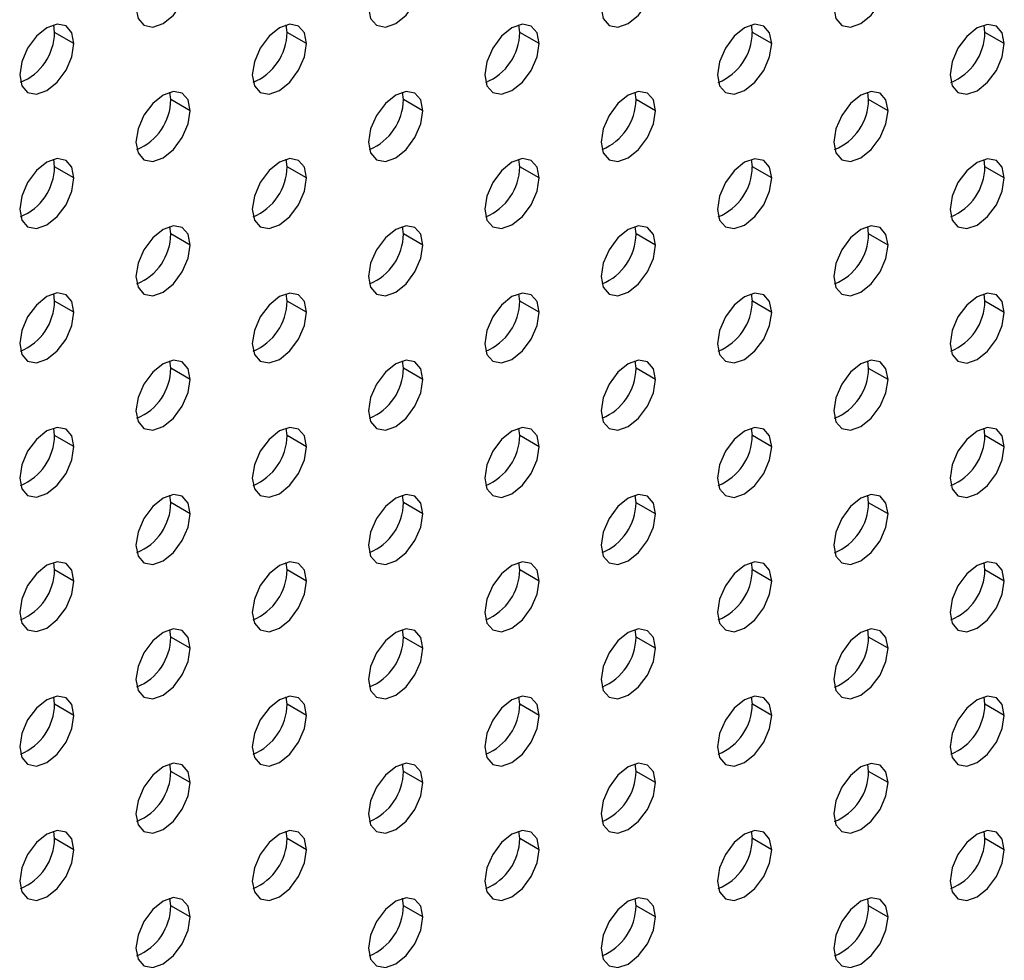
# Model space of a CAD drawing. Header units: millimetres. Extents: x 0 to 1118, y 0 to 864.
# Tile 360 of 397: x 1028.78 to 1032.37, y 694.48 to 697.91. Entities that reach past the tile are written whole.
import ezdxf

# ---------------------------------------------------------------- set-up
doc = ezdxf.new("R2010")
doc.units = ezdxf.units.MM

msp = doc.modelspace()

# ---------------------------------------------------------------- linework, layer by layer
at = {"color": 7, "linetype": 'Continuous', "lineweight": 25}
for p, q in [((1028.9034, 697.8675), (1028.9002, 697.8946)), ((1029.752, 697.8674), (1029.7487, 697.8945)), ((1030.6005, 697.8674), (1030.5973, 697.8945)), ((1031.449, 697.8673), (1031.4458, 697.8944)), ((1032.2975, 697.8672), (1032.2943, 697.8943)), ((1028.9741, 697.8267), (1028.9034, 697.8675)), ((1029.8227, 697.8266), (1029.752, 697.8674)), ((1030.6712, 697.8265), (1030.6005, 697.8674)), ((1031.5197, 697.8265), (1031.449, 697.8673)), ((1032.3683, 697.8264), (1032.2975, 697.8672)), ((1029.3277, 697.6225), (1029.3245, 697.6496)), ((1029.3984, 697.5817), (1029.3277, 697.6225)), ((1030.1762, 697.6224), (1030.173, 697.6495)), ((1030.2469, 697.5816), (1030.1762, 697.6224)), ((1031.0248, 697.6224), (1031.0215, 697.6495)), ((1031.0955, 697.5815), (1031.0248, 697.6224)), ((1031.8733, 697.6223), (1031.8701, 697.6494)), ((1031.944, 697.5815), (1031.8733, 697.6223)), ((1028.9034, 697.3776), (1028.9002, 697.4047)), ((1028.9741, 697.3368), (1028.9034, 697.3776)), ((1029.752, 697.3775), (1029.7487, 697.4046)), ((1029.8227, 697.3367), (1029.752, 697.3775)), ((1030.6005, 697.3774), (1030.5973, 697.4045)), ((1030.6712, 697.3366), (1030.6005, 697.3774)), ((1031.449, 697.3774), (1031.4458, 697.4044)), ((1031.5197, 697.3365), (1031.449, 697.3774)), ((1032.2975, 697.3773), (1032.2943, 697.4044)), ((1032.3683, 697.3365), (1032.2975, 697.3773)), ((1029.3277, 697.1326), (1029.3245, 697.1597)), ((1030.1762, 697.1325), (1030.173, 697.1596)), ((1031.0248, 697.1324), (1031.0215, 697.1595)), ((1031.8733, 697.1324), (1031.8701, 697.1594)), ((1029.3984, 697.0918), (1029.3277, 697.1326)), ((1030.2469, 697.0917), (1030.1762, 697.1325)), ((1031.0955, 697.0916), (1031.0248, 697.1324)), ((1031.944, 697.0915), (1031.8733, 697.1324)), ((1028.9034, 696.8877), (1028.9002, 696.9148)), ((1029.752, 696.8876), (1029.7487, 696.9147)), ((1030.6005, 696.8875), (1030.5973, 696.9146)), ((1031.449, 696.8874), (1031.4458, 696.9145)), ((1032.2975, 696.8874), (1032.2943, 696.9144)), ((1028.9741, 696.8469), (1028.9034, 696.8877)), ((1029.8227, 696.8468), (1029.752, 696.8876)), ((1030.6712, 696.8467), (1030.6005, 696.8875)), ((1031.5197, 696.8466), (1031.449, 696.8874)), ((1032.3683, 696.8465), (1032.2975, 696.8874)), ((1029.3277, 696.6427), (1029.3245, 696.6698)), ((1030.1762, 696.6426), (1030.173, 696.6697)), ((1031.0248, 696.6425), (1031.0215, 696.6696)), ((1031.8733, 696.6424), (1031.8701, 696.6695)), ((1029.3984, 696.6019), (1029.3277, 696.6427)), ((1030.2469, 696.6018), (1030.1762, 696.6426)), ((1031.0955, 696.6017), (1031.0248, 696.6425)), ((1031.944, 696.6016), (1031.8733, 696.6424)), ((1028.9034, 696.3977), (1028.9002, 696.4248)), ((1029.752, 696.3977), (1029.7487, 696.4248)), ((1030.6005, 696.3976), (1030.5973, 696.4247)), ((1031.449, 696.3975), (1031.4458, 696.4246)), ((1032.2975, 696.3974), (1032.2943, 696.4245)), ((1028.9741, 696.3569), (1028.9034, 696.3977)), ((1029.8227, 696.3568), (1029.752, 696.3977)), ((1030.6712, 696.3568), (1030.6005, 696.3976)), ((1031.5197, 696.3567), (1031.449, 696.3975)), ((1032.3683, 696.3566), (1032.2975, 696.3974)), ((1029.3277, 696.1527), (1029.3245, 696.1798)), ((1029.3984, 696.1119), (1029.3277, 696.1527)), ((1030.1762, 696.1527), (1030.173, 696.1798)), ((1030.2469, 696.1118), (1030.1762, 696.1527)), ((1031.0248, 696.1526), (1031.0215, 696.1797)), ((1031.0955, 696.1118), (1031.0248, 696.1526)), ((1031.8733, 696.1525), (1031.8701, 696.1796)), ((1031.944, 696.1117), (1031.8733, 696.1525)), ((1028.9034, 695.9078), (1028.9002, 695.9349)), ((1029.752, 695.9077), (1029.7487, 695.9348)), ((1030.6005, 695.9077), (1030.5973, 695.9348)), ((1031.449, 695.9076), (1031.4458, 695.9347)), ((1032.2975, 695.9075), (1032.2943, 695.9346)), ((1028.9741, 695.867), (1028.9034, 695.9078)), ((1029.8227, 695.8669), (1029.752, 695.9077)), ((1030.6712, 695.8668), (1030.6005, 695.9077)), ((1031.5197, 695.8668), (1031.449, 695.9076)), ((1032.3683, 695.8667), (1032.2975, 695.9075)), ((1029.3277, 695.6628), (1029.3245, 695.6899)), ((1030.1762, 695.6627), (1030.173, 695.6898)), ((1031.0248, 695.6627), (1031.0215, 695.6898)), ((1031.8733, 695.6626), (1031.8701, 695.6897)), ((1029.3984, 695.622), (1029.3277, 695.6628)), ((1030.2469, 695.6219), (1030.1762, 695.6627)), ((1031.0955, 695.6218), (1031.0248, 695.6627)), ((1031.944, 695.6218), (1031.8733, 695.6626)), ((1028.9034, 695.4179), (1028.9002, 695.445)), ((1029.752, 695.4178), (1029.7487, 695.4449)), ((1030.6005, 695.4177), (1030.5973, 695.4448)), ((1031.449, 695.4177), (1031.4458, 695.4448)), ((1032.2975, 695.4176), (1032.2943, 695.4447)), ((1028.9741, 695.3771), (1028.9034, 695.4179)), ((1029.8227, 695.377), (1029.752, 695.4178)), ((1030.6712, 695.3769), (1030.6005, 695.4177)), ((1031.5197, 695.3768), (1031.449, 695.4177)), ((1032.3683, 695.3768), (1032.2975, 695.4176)), ((1029.3277, 695.1729), (1029.3245, 695.2)), ((1030.1762, 695.1728), (1030.173, 695.1999)), ((1031.0248, 695.1727), (1031.0215, 695.1998)), ((1031.8733, 695.1727), (1031.8701, 695.1997)), ((1029.3984, 695.1321), (1029.3277, 695.1729)), ((1030.2469, 695.132), (1030.1762, 695.1728)), ((1031.0955, 695.1319), (1031.0248, 695.1727)), ((1031.944, 695.1318), (1031.8733, 695.1727)), ((1028.9034, 694.928), (1028.9002, 694.9551)), ((1029.752, 694.9279), (1029.7487, 694.955)), ((1030.6005, 694.9278), (1030.5973, 694.9549)), ((1031.449, 694.9277), (1031.4458, 694.9548)), ((1032.2975, 694.9277), (1032.2943, 694.9547)), ((1028.9741, 694.8872), (1028.9034, 694.928)), ((1029.8227, 694.8871), (1029.752, 694.9279)), ((1030.6712, 694.887), (1030.6005, 694.9278)), ((1031.5197, 694.8869), (1031.449, 694.9277)), ((1032.3683, 694.8868), (1032.2975, 694.9277)), ((1029.3277, 694.683), (1029.3245, 694.7101)), ((1029.3984, 694.6422), (1029.3277, 694.683)), ((1030.1762, 694.6829), (1030.173, 694.71)), ((1030.2469, 694.6421), (1030.1762, 694.6829)), ((1031.0248, 694.6828), (1031.0215, 694.7099)), ((1031.0955, 694.642), (1031.0248, 694.6828)), ((1031.8733, 694.6827), (1031.8701, 694.7098)), ((1031.944, 694.6419), (1031.8733, 694.6827))]:
    msp.add_line(p, q, dxfattribs=at)
at = {"color": 7, "linetype": 'Continuous', "lineweight": 25, "flags": 128}
for points in [[(1029.2004, 697.9573), (1029.208, 697.9179), (1029.2294, 697.8932), (1029.2615, 697.887), (1029.2994, 697.9002), (1029.3373, 697.9307), (1029.3694, 697.9741), (1029.3909, 698.0235), (1029.3984, 698.0716)], [(1030.0489, 697.9572), (1030.0565, 697.9179), (1030.0779, 697.8932), (1030.1101, 697.8869), (1030.1479, 697.9001), (1030.1858, 697.9307), (1030.2179, 697.974), (1030.2394, 698.0234), (1030.2469, 698.0715)], [(1030.8975, 697.9572), (1030.905, 697.9178), (1030.9265, 697.8931), (1030.9586, 697.8868), (1030.9965, 697.9), (1031.0343, 697.9306), (1031.0665, 697.9739), (1031.0879, 698.0234), (1031.0955, 698.0715)], [(1031.746, 697.9571), (1031.7535, 697.9177), (1031.775, 697.893), (1031.8071, 697.8868), (1031.845, 697.8999), (1031.8829, 697.9305), (1031.915, 697.9738), (1031.9365, 698.0233), (1031.944, 698.0714)], [(1028.9741, 697.8267), (1028.9666, 697.8661), (1028.9451, 697.8908), (1028.913, 697.897), (1028.8751, 697.8839), (1028.8373, 697.8533), (1028.8051, 697.81), (1028.7837, 697.7605), (1028.7762, 697.7124)], [(1029.8227, 697.8266), (1029.8151, 697.866), (1029.7937, 697.8907), (1029.7616, 697.897), (1029.7237, 697.8838), (1029.6858, 697.8532), (1029.6537, 697.8099), (1029.6322, 697.7604), (1029.6247, 697.7123)], [(1030.6712, 697.8265), (1030.6637, 697.8659), (1030.6422, 697.8906), (1030.6101, 697.8969), (1030.5722, 697.8837), (1030.5343, 697.8531), (1030.5022, 697.8098), (1030.4807, 697.7603), (1030.4732, 697.7122)], [(1031.5197, 697.8265), (1031.5122, 697.8659), (1031.4907, 697.8906), (1031.4586, 697.8968), (1031.4207, 697.8836), (1031.3828, 697.8531), (1031.3507, 697.8097), (1031.3293, 697.7603), (1031.3217, 697.7122)], [(1032.3683, 697.8264), (1032.3607, 697.8658), (1032.3393, 697.8905), (1032.3071, 697.8967), (1032.2693, 697.8836), (1032.2314, 697.853), (1032.1993, 697.8097), (1032.1778, 697.7602), (1032.1703, 697.7121)], [(1028.7762, 697.7124), (1028.7837, 697.673), (1028.8051, 697.6483), (1028.8373, 697.6421), (1028.8751, 697.6552), (1028.913, 697.6858), (1028.9451, 697.7291), (1028.9666, 697.7786), (1028.9741, 697.8267)], [(1029.6247, 697.7123), (1029.6322, 697.6729), (1029.6537, 697.6482), (1029.6858, 697.642), (1029.7237, 697.6552), (1029.7616, 697.6857), (1029.7937, 697.7291), (1029.8151, 697.7785), (1029.8227, 697.8266)], [(1030.4732, 697.7122), (1030.4807, 697.6728), (1030.5022, 697.6482), (1030.5343, 697.6419), (1030.5722, 697.6551), (1030.6101, 697.6857), (1030.6422, 697.729), (1030.6637, 697.7784), (1030.6712, 697.8265)], [(1031.3217, 697.7122), (1031.3293, 697.6728), (1031.3507, 697.6481), (1031.3828, 697.6418), (1031.4207, 697.655), (1031.4586, 697.6856), (1031.4907, 697.7289), (1031.5122, 697.7784), (1031.5197, 697.8265)], [(1032.1703, 697.7121), (1032.1778, 697.6727), (1032.1993, 697.648), (1032.2314, 697.6418), (1032.2693, 697.6549), (1032.3071, 697.6855), (1032.3393, 697.7288), (1032.3607, 697.7783), (1032.3683, 697.8264)], [(1029.3984, 697.5817), (1029.3909, 697.6211), (1029.3694, 697.6458), (1029.3373, 697.652), (1029.2994, 697.6389), (1029.2615, 697.6083), (1029.2294, 697.565), (1029.208, 697.5155), (1029.2004, 697.4674)], [(1030.2469, 697.5816), (1030.2394, 697.621), (1030.2179, 697.6457), (1030.1858, 697.652), (1030.1479, 697.6388), (1030.1101, 697.6082), (1030.0779, 697.5649), (1030.0565, 697.5154), (1030.0489, 697.4673)], [(1031.0955, 697.5815), (1031.0879, 697.6209), (1031.0665, 697.6456), (1031.0343, 697.6519), (1030.9965, 697.6387), (1030.9586, 697.6081), (1030.9265, 697.5648), (1030.905, 697.5153), (1030.8975, 697.4672)], [(1031.944, 697.5815), (1031.9365, 697.6209), (1031.915, 697.6456), (1031.8829, 697.6518), (1031.845, 697.6386), (1031.8071, 697.6081), (1031.775, 697.5647), (1031.7535, 697.5153), (1031.746, 697.4672)], [(1029.2004, 697.4674), (1029.208, 697.428), (1029.2294, 697.4033), (1029.2615, 697.3971), (1029.2994, 697.4102), (1029.3373, 697.4408), (1029.3694, 697.4841), (1029.3909, 697.5336), (1029.3984, 697.5817)], [(1030.0489, 697.4673), (1030.0565, 697.4279), (1030.0779, 697.4032), (1030.1101, 697.397), (1030.1479, 697.4102), (1030.1858, 697.4407), (1030.2179, 697.484), (1030.2394, 697.5335), (1030.2469, 697.5816)], [(1030.8975, 697.4672), (1030.905, 697.4278), (1030.9265, 697.4031), (1030.9586, 697.3969), (1030.9965, 697.4101), (1031.0343, 697.4406), (1031.0665, 697.484), (1031.0879, 697.5334), (1031.0955, 697.5815)], [(1031.746, 697.4672), (1031.7535, 697.4278), (1031.775, 697.4031), (1031.8071, 697.3968), (1031.845, 697.41), (1031.8829, 697.4406), (1031.915, 697.4839), (1031.9365, 697.5334), (1031.944, 697.5815)], [(1028.9741, 697.3368), (1028.9666, 697.3762), (1028.9451, 697.4009), (1028.913, 697.4071), (1028.8751, 697.3939), (1028.8373, 697.3634), (1028.8051, 697.3201), (1028.7837, 697.2706), (1028.7762, 697.2225)], [(1029.8227, 697.3367), (1029.8151, 697.3761), (1029.7937, 697.4008), (1029.7616, 697.407), (1029.7237, 697.3939), (1029.6858, 697.3633), (1029.6537, 697.32), (1029.6322, 697.2705), (1029.6247, 697.2224)], [(1030.6712, 697.3366), (1030.6637, 697.376), (1030.6422, 697.4007), (1030.6101, 697.407), (1030.5722, 697.3938), (1030.5343, 697.3632), (1030.5022, 697.3199), (1030.4807, 697.2704), (1030.4732, 697.2223)], [(1031.5197, 697.3365), (1031.5122, 697.3759), (1031.4907, 697.4006), (1031.4586, 697.4069), (1031.4207, 697.3937), (1031.3828, 697.3631), (1031.3507, 697.3198), (1031.3293, 697.2703), (1031.3217, 697.2222)], [(1032.3683, 697.3365), (1032.3607, 697.3759), (1032.3393, 697.4006), (1032.3071, 697.4068), (1032.2693, 697.3936), (1032.2314, 697.3631), (1032.1993, 697.3197), (1032.1778, 697.2703), (1032.1703, 697.2222)], [(1028.7762, 697.2225), (1028.7837, 697.1831), (1028.8051, 697.1584), (1028.8373, 697.1521), (1028.8751, 697.1653), (1028.913, 697.1959), (1028.9451, 697.2392), (1028.9666, 697.2887), (1028.9741, 697.3368)], [(1029.6247, 697.2224), (1029.6322, 697.183), (1029.6537, 697.1583), (1029.6858, 697.1521), (1029.7237, 697.1652), (1029.7616, 697.1958), (1029.7937, 697.2391), (1029.8151, 697.2886), (1029.8227, 697.3367)], [(1030.4732, 697.2223), (1030.4807, 697.1829), (1030.5022, 697.1582), (1030.5343, 697.152), (1030.5722, 697.1652), (1030.6101, 697.1957), (1030.6422, 697.239), (1030.6637, 697.2885), (1030.6712, 697.3366)], [(1031.3217, 697.2222), (1031.3293, 697.1828), (1031.3507, 697.1581), (1031.3828, 697.1519), (1031.4207, 697.1651), (1031.4586, 697.1956), (1031.4907, 697.239), (1031.5122, 697.2884), (1031.5197, 697.3365)], [(1032.1703, 697.2222), (1032.1778, 697.1828), (1032.1993, 697.1581), (1032.2314, 697.1518), (1032.2693, 697.165), (1032.3071, 697.1956), (1032.3393, 697.2389), (1032.3607, 697.2884), (1032.3683, 697.3365)], [(1029.3984, 697.0918), (1029.3909, 697.1312), (1029.3694, 697.1559), (1029.3373, 697.1621), (1029.2994, 697.1489), (1029.2615, 697.1184), (1029.2294, 697.0751), (1029.208, 697.0256), (1029.2004, 696.9775)], [(1030.2469, 697.0917), (1030.2394, 697.1311), (1030.2179, 697.1558), (1030.1858, 697.162), (1030.1479, 697.1489), (1030.1101, 697.1183), (1030.0779, 697.075), (1030.0565, 697.0255), (1030.0489, 696.9774)], [(1031.0955, 697.0916), (1031.0879, 697.131), (1031.0665, 697.1557), (1031.0343, 697.162), (1030.9965, 697.1488), (1030.9586, 697.1182), (1030.9265, 697.0749), (1030.905, 697.0254), (1030.8975, 696.9773)], [(1031.944, 697.0915), (1031.9365, 697.1309), (1031.915, 697.1556), (1031.8829, 697.1619), (1031.845, 697.1487), (1031.8071, 697.1181), (1031.775, 697.0748), (1031.7535, 697.0253), (1031.746, 696.9772)], [(1029.2004, 696.9775), (1029.208, 696.9381), (1029.2294, 696.9134), (1029.2615, 696.9071), (1029.2994, 696.9203), (1029.3373, 696.9509), (1029.3694, 696.9942), (1029.3909, 697.0437), (1029.3984, 697.0918)], [(1030.0489, 696.9774), (1030.0565, 696.938), (1030.0779, 696.9133), (1030.1101, 696.9071), (1030.1479, 696.9202), (1030.1858, 696.9508), (1030.2179, 696.9941), (1030.2394, 697.0436), (1030.2469, 697.0917)], [(1030.8975, 696.9773), (1030.905, 696.9379), (1030.9265, 696.9132), (1030.9586, 696.907), (1030.9965, 696.9202), (1031.0343, 696.9507), (1031.0665, 696.994), (1031.0879, 697.0435), (1031.0955, 697.0916)], [(1031.746, 696.9772), (1031.7535, 696.9378), (1031.775, 696.9131), (1031.8071, 696.9069), (1031.845, 696.9201), (1031.8829, 696.9506), (1031.915, 696.994), (1031.9365, 697.0434), (1031.944, 697.0915)], [(1028.9741, 696.8469), (1028.9666, 696.8863), (1028.9451, 696.9109), (1028.913, 696.9172), (1028.8751, 696.904), (1028.8373, 696.8734), (1028.8051, 696.8301), (1028.7837, 696.7807), (1028.7762, 696.7326)], [(1029.8227, 696.8468), (1029.8151, 696.8862), (1029.7937, 696.9109), (1029.7616, 696.9171), (1029.7237, 696.9039), (1029.6858, 696.8734), (1029.6537, 696.83), (1029.6322, 696.7806), (1029.6247, 696.7325)], [(1030.6712, 696.8467), (1030.6637, 696.8861), (1030.6422, 696.9108), (1030.6101, 696.917), (1030.5722, 696.9039), (1030.5343, 696.8733), (1030.5022, 696.83), (1030.4807, 696.7805), (1030.4732, 696.7324)], [(1031.5197, 696.8466), (1031.5122, 696.886), (1031.4907, 696.9107), (1031.4586, 696.917), (1031.4207, 696.9038), (1031.3828, 696.8732), (1031.3507, 696.8299), (1031.3293, 696.7804), (1031.3217, 696.7323)], [(1032.3683, 696.8465), (1032.3607, 696.8859), (1032.3393, 696.9106), (1032.3071, 696.9169), (1032.2693, 696.9037), (1032.2314, 696.8731), (1032.1993, 696.8298), (1032.1778, 696.7803), (1032.1703, 696.7322)], [(1028.7762, 696.7326), (1028.7837, 696.6932), (1028.8051, 696.6685), (1028.8373, 696.6622), (1028.8751, 696.6754), (1028.913, 696.706), (1028.9451, 696.7493), (1028.9666, 696.7988), (1028.9741, 696.8469)], [(1029.6247, 696.7325), (1029.6322, 696.6931), (1029.6537, 696.6684), (1029.6858, 696.6621), (1029.7237, 696.6753), (1029.7616, 696.7059), (1029.7937, 696.7492), (1029.8151, 696.7987), (1029.8227, 696.8468)], [(1030.4732, 696.7324), (1030.4807, 696.693), (1030.5022, 696.6683), (1030.5343, 696.6621), (1030.5722, 696.6752), (1030.6101, 696.7058), (1030.6422, 696.7491), (1030.6637, 696.7986), (1030.6712, 696.8467)], [(1031.3217, 696.7323), (1031.3293, 696.6929), (1031.3507, 696.6682), (1031.3828, 696.662), (1031.4207, 696.6752), (1031.4586, 696.7057), (1031.4907, 696.749), (1031.5122, 696.7985), (1031.5197, 696.8466)], [(1032.1703, 696.7322), (1032.1778, 696.6928), (1032.1993, 696.6681), (1032.2314, 696.6619), (1032.2693, 696.6751), (1032.3071, 696.7056), (1032.3393, 696.749), (1032.3607, 696.7984), (1032.3683, 696.8465)], [(1029.3984, 696.6019), (1029.3909, 696.6412), (1029.3694, 696.6659), (1029.3373, 696.6722), (1029.2994, 696.659), (1029.2615, 696.6284), (1029.2294, 696.5851), (1029.208, 696.5357), (1029.2004, 696.4876)], [(1030.2469, 696.6018), (1030.2394, 696.6412), (1030.2179, 696.6659), (1030.1858, 696.6721), (1030.1479, 696.6589), (1030.1101, 696.6284), (1030.0779, 696.585), (1030.0565, 696.5356), (1030.0489, 696.4875)], [(1031.0955, 696.6017), (1031.0879, 696.6411), (1031.0665, 696.6658), (1031.0343, 696.672), (1030.9965, 696.6589), (1030.9586, 696.6283), (1030.9265, 696.585), (1030.905, 696.5355), (1030.8975, 696.4874)], [(1031.944, 696.6016), (1031.9365, 696.641), (1031.915, 696.6657), (1031.8829, 696.6719), (1031.845, 696.6588), (1031.8071, 696.6282), (1031.775, 696.5849), (1031.7535, 696.5354), (1031.746, 696.4873)], [(1029.2004, 696.4876), (1029.208, 696.4482), (1029.2294, 696.4235), (1029.2615, 696.4172), (1029.2994, 696.4304), (1029.3373, 696.461), (1029.3694, 696.5043), (1029.3909, 696.5538), (1029.3984, 696.6019)], [(1030.0489, 696.4875), (1030.0565, 696.4481), (1030.0779, 696.4234), (1030.1101, 696.4171), (1030.1479, 696.4303), (1030.1858, 696.4609), (1030.2179, 696.5042), (1030.2394, 696.5537), (1030.2469, 696.6018)], [(1030.8975, 696.4874), (1030.905, 696.448), (1030.9265, 696.4233), (1030.9586, 696.4171), (1030.9965, 696.4302), (1031.0343, 696.4608), (1031.0665, 696.5041), (1031.0879, 696.5536), (1031.0955, 696.6017)], [(1031.746, 696.4873), (1031.7535, 696.4479), (1031.775, 696.4232), (1031.8071, 696.417), (1031.845, 696.4301), (1031.8829, 696.4607), (1031.915, 696.504), (1031.9365, 696.5535), (1031.944, 696.6016)], [(1028.9741, 696.3569), (1028.9666, 696.3963), (1028.9451, 696.421), (1028.913, 696.4273), (1028.8751, 696.4141), (1028.8373, 696.3835), (1028.8051, 696.3402), (1028.7837, 696.2907), (1028.7762, 696.2426)], [(1029.8227, 696.3568), (1029.8151, 696.3962), (1029.7937, 696.4209), (1029.7616, 696.4272), (1029.7237, 696.414), (1029.6858, 696.3834), (1029.6537, 696.3401), (1029.6322, 696.2906), (1029.6247, 696.2426)], [(1030.6712, 696.3568), (1030.6637, 696.3962), (1030.6422, 696.4209), (1030.6101, 696.4271), (1030.5722, 696.4139), (1030.5343, 696.3834), (1030.5022, 696.34), (1030.4807, 696.2906), (1030.4732, 696.2425)], [(1031.5197, 696.3567), (1031.5122, 696.3961), (1031.4907, 696.4208), (1031.4586, 696.427), (1031.4207, 696.4139), (1031.3828, 696.3833), (1031.3507, 696.34), (1031.3293, 696.2905), (1031.3217, 696.2424)], [(1032.3683, 696.3566), (1032.3607, 696.396), (1032.3393, 696.4207), (1032.3071, 696.4269), (1032.2693, 696.4138), (1032.2314, 696.3832), (1032.1993, 696.3399), (1032.1778, 696.2904), (1032.1703, 696.2423)], [(1028.7762, 696.2426), (1028.7837, 696.2032), (1028.8051, 696.1785), (1028.8373, 696.1723), (1028.8751, 696.1855), (1028.913, 696.216), (1028.9451, 696.2594), (1028.9666, 696.3088), (1028.9741, 696.3569)], [(1029.6247, 696.2426), (1029.6322, 696.2032), (1029.6537, 696.1785), (1029.6858, 696.1722), (1029.7237, 696.1854), (1029.7616, 696.216), (1029.7937, 696.2593), (1029.8151, 696.3088), (1029.8227, 696.3568)], [(1030.4732, 696.2425), (1030.4807, 696.2031), (1030.5022, 696.1784), (1030.5343, 696.1721), (1030.5722, 696.1853), (1030.6101, 696.2159), (1030.6422, 696.2592), (1030.6637, 696.3087), (1030.6712, 696.3568)], [(1031.3217, 696.2424), (1031.3293, 696.203), (1031.3507, 696.1783), (1031.3828, 696.1721), (1031.4207, 696.1852), (1031.4586, 696.2158), (1031.4907, 696.2591), (1031.5122, 696.3086), (1031.5197, 696.3567)], [(1032.1703, 696.2423), (1032.1778, 696.2029), (1032.1993, 696.1782), (1032.2314, 696.172), (1032.2693, 696.1851), (1032.3071, 696.2157), (1032.3393, 696.259), (1032.3607, 696.3085), (1032.3683, 696.3566)], [(1029.3984, 696.1119), (1029.3909, 696.1513), (1029.3694, 696.176), (1029.3373, 696.1823), (1029.2994, 696.1691), (1029.2615, 696.1385), (1029.2294, 696.0952), (1029.208, 696.0457), (1029.2004, 695.9976)], [(1030.2469, 696.1118), (1030.2394, 696.1512), (1030.2179, 696.1759), (1030.1858, 696.1822), (1030.1479, 696.169), (1030.1101, 696.1384), (1030.0779, 696.0951), (1030.0565, 696.0456), (1030.0489, 695.9976)], [(1031.0955, 696.1118), (1031.0879, 696.1512), (1031.0665, 696.1759), (1031.0343, 696.1821), (1030.9965, 696.1689), (1030.9586, 696.1384), (1030.9265, 696.095), (1030.905, 696.0456), (1030.8975, 695.9975)], [(1031.944, 696.1117), (1031.9365, 696.1511), (1031.915, 696.1758), (1031.8829, 696.182), (1031.845, 696.1689), (1031.8071, 696.1383), (1031.775, 696.095), (1031.7535, 696.0455), (1031.746, 695.9974)], [(1029.2004, 695.9976), (1029.208, 695.9582), (1029.2294, 695.9335), (1029.2615, 695.9273), (1029.2994, 695.9405), (1029.3373, 695.971), (1029.3694, 696.0144), (1029.3909, 696.0638), (1029.3984, 696.1119)], [(1030.0489, 695.9976), (1030.0565, 695.9582), (1030.0779, 695.9335), (1030.1101, 695.9272), (1030.1479, 695.9404), (1030.1858, 695.971), (1030.2179, 696.0143), (1030.2394, 696.0638), (1030.2469, 696.1118)], [(1030.8975, 695.9975), (1030.905, 695.9581), (1030.9265, 695.9334), (1030.9586, 695.9271), (1030.9965, 695.9403), (1031.0343, 695.9709), (1031.0665, 696.0142), (1031.0879, 696.0637), (1031.0955, 696.1118)], [(1031.746, 695.9974), (1031.7535, 695.958), (1031.775, 695.9333), (1031.8071, 695.9271), (1031.845, 695.9402), (1031.8829, 695.9708), (1031.915, 696.0141), (1031.9365, 696.0636), (1031.944, 696.1117)], [(1028.9741, 695.867), (1028.9666, 695.9064), (1028.9451, 695.9311), (1028.913, 695.9373), (1028.8751, 695.9242), (1028.8373, 695.8936), (1028.8051, 695.8503), (1028.7837, 695.8008), (1028.7762, 695.7527)], [(1029.8227, 695.8669), (1029.8151, 695.9063), (1029.7937, 695.931), (1029.7616, 695.9373), (1029.7237, 695.9241), (1029.6858, 695.8935), (1029.6537, 695.8502), (1029.6322, 695.8007), (1029.6247, 695.7526)], [(1030.6712, 695.8668), (1030.6637, 695.9062), (1030.6422, 695.9309), (1030.6101, 695.9372), (1030.5722, 695.924), (1030.5343, 695.8934), (1030.5022, 695.8501), (1030.4807, 695.8006), (1030.4732, 695.7525)], [(1031.5197, 695.8668), (1031.5122, 695.9062), (1031.4907, 695.9309), (1031.4586, 695.9371), (1031.4207, 695.9239), (1031.3828, 695.8934), (1031.3507, 695.85), (1031.3293, 695.8006), (1031.3217, 695.7525)], [(1032.3683, 695.8667), (1032.3607, 695.9061), (1032.3393, 695.9308), (1032.3071, 695.937), (1032.2693, 695.9239), (1032.2314, 695.8933), (1032.1993, 695.85), (1032.1778, 695.8005), (1032.1703, 695.7524)], [(1028.7762, 695.7527), (1028.7837, 695.7133), (1028.8051, 695.6886), (1028.8373, 695.6824), (1028.8751, 695.6955), (1028.913, 695.7261), (1028.9451, 695.7694), (1028.9666, 695.8189), (1028.9741, 695.867)], [(1029.6247, 695.7526), (1029.6322, 695.7132), (1029.6537, 695.6885), (1029.6858, 695.6823), (1029.7237, 695.6955), (1029.7616, 695.726), (1029.7937, 695.7694), (1029.8151, 695.8188), (1029.8227, 695.8669)], [(1030.4732, 695.7525), (1030.4807, 695.7132), (1030.5022, 695.6885), (1030.5343, 695.6822), (1030.5722, 695.6954), (1030.6101, 695.726), (1030.6422, 695.7693), (1030.6637, 695.8187), (1030.6712, 695.8668)], [(1031.3217, 695.7525), (1031.3293, 695.7131), (1031.3507, 695.6884), (1031.3828, 695.6821), (1031.4207, 695.6953), (1031.4586, 695.7259), (1031.4907, 695.7692), (1031.5122, 695.8187), (1031.5197, 695.8668)], [(1032.1703, 695.7524), (1032.1778, 695.713), (1032.1993, 695.6883), (1032.2314, 695.6821), (1032.2693, 695.6952), (1032.3071, 695.7258), (1032.3393, 695.7691), (1032.3607, 695.8186), (1032.3683, 695.8667)], [(1029.3984, 695.622), (1029.3909, 695.6614), (1029.3694, 695.6861), (1029.3373, 695.6923), (1029.2994, 695.6792), (1029.2615, 695.6486), (1029.2294, 695.6053), (1029.208, 695.5558), (1029.2004, 695.5077)], [(1030.2469, 695.6219), (1030.2394, 695.6613), (1030.2179, 695.686), (1030.1858, 695.6923), (1030.1479, 695.6791), (1030.1101, 695.6485), (1030.0779, 695.6052), (1030.0565, 695.5557), (1030.0489, 695.5076)], [(1031.0955, 695.6218), (1031.0879, 695.6612), (1031.0665, 695.6859), (1031.0343, 695.6922), (1030.9965, 695.679), (1030.9586, 695.6484), (1030.9265, 695.6051), (1030.905, 695.5556), (1030.8975, 695.5075)], [(1031.944, 695.6218), (1031.9365, 695.6612), (1031.915, 695.6859), (1031.8829, 695.6921), (1031.845, 695.6789), (1031.8071, 695.6484), (1031.775, 695.605), (1031.7535, 695.5556), (1031.746, 695.5075)], [(1029.2004, 695.5077), (1029.208, 695.4683), (1029.2294, 695.4436), (1029.2615, 695.4374), (1029.2994, 695.4505), (1029.3373, 695.4811), (1029.3694, 695.5244), (1029.3909, 695.5739), (1029.3984, 695.622)], [(1030.0489, 695.5076), (1030.0565, 695.4682), (1030.0779, 695.4435), (1030.1101, 695.4373), (1030.1479, 695.4505), (1030.1858, 695.481), (1030.2179, 695.5244), (1030.2394, 695.5738), (1030.2469, 695.6219)], [(1030.8975, 695.5075), (1030.905, 695.4681), (1030.9265, 695.4435), (1030.9586, 695.4372), (1030.9965, 695.4504), (1031.0343, 695.481), (1031.0665, 695.5243), (1031.0879, 695.5737), (1031.0955, 695.6218)], [(1031.746, 695.5075), (1031.7535, 695.4681), (1031.775, 695.4434), (1031.8071, 695.4371), (1031.845, 695.4503), (1031.8829, 695.4809), (1031.915, 695.5242), (1031.9365, 695.5737), (1031.944, 695.6218)], [(1028.9741, 695.3771), (1028.9666, 695.4165), (1028.9451, 695.4412), (1028.913, 695.4474), (1028.8751, 695.4342), (1028.8373, 695.4037), (1028.8051, 695.3604), (1028.7837, 695.3109), (1028.7762, 695.2628)], [(1029.8227, 695.377), (1029.8151, 695.4164), (1029.7937, 695.4411), (1029.7616, 695.4473), (1029.7237, 695.4342), (1029.6858, 695.4036), (1029.6537, 695.3603), (1029.6322, 695.3108), (1029.6247, 695.2627)], [(1030.6712, 695.3769), (1030.6637, 695.4163), (1030.6422, 695.441), (1030.6101, 695.4473), (1030.5722, 695.4341), (1030.5343, 695.4035), (1030.5022, 695.3602), (1030.4807, 695.3107), (1030.4732, 695.2626)], [(1031.5197, 695.3768), (1031.5122, 695.4162), (1031.4907, 695.4409), (1031.4586, 695.4472), (1031.4207, 695.434), (1031.3828, 695.4034), (1031.3507, 695.3601), (1031.3293, 695.3106), (1031.3217, 695.2625)], [(1032.3683, 695.3768), (1032.3607, 695.4162), (1032.3393, 695.4409), (1032.3071, 695.4471), (1032.2693, 695.4339), (1032.2314, 695.4034), (1032.1993, 695.36), (1032.1778, 695.3106), (1032.1703, 695.2625)], [(1028.7762, 695.2628), (1028.7837, 695.2234), (1028.8051, 695.1987), (1028.8373, 695.1924), (1028.8751, 695.2056), (1028.913, 695.2362), (1028.9451, 695.2795), (1028.9666, 695.329), (1028.9741, 695.3771)], [(1029.6247, 695.2627), (1029.6322, 695.2233), (1029.6537, 695.1986), (1029.6858, 695.1924), (1029.7237, 695.2055), (1029.7616, 695.2361), (1029.7937, 695.2794), (1029.8151, 695.3289), (1029.8227, 695.377)], [(1030.4732, 695.2626), (1030.4807, 695.2232), (1030.5022, 695.1985), (1030.5343, 695.1923), (1030.5722, 695.2055), (1030.6101, 695.236), (1030.6422, 695.2793), (1030.6637, 695.3288), (1030.6712, 695.3769)], [(1031.3217, 695.2625), (1031.3293, 695.2231), (1031.3507, 695.1984), (1031.3828, 695.1922), (1031.4207, 695.2054), (1031.4586, 695.2359), (1031.4907, 695.2793), (1031.5122, 695.3287), (1031.5197, 695.3768)], [(1032.1703, 695.2625), (1032.1778, 695.2231), (1032.1993, 695.1984), (1032.2314, 695.1921), (1032.2693, 695.2053), (1032.3071, 695.2359), (1032.3393, 695.2792), (1032.3607, 695.3287), (1032.3683, 695.3768)], [(1029.3984, 695.1321), (1029.3909, 695.1715), (1029.3694, 695.1962), (1029.3373, 695.2024), (1029.2994, 695.1892), (1029.2615, 695.1587), (1029.2294, 695.1154), (1029.208, 695.0659), (1029.2004, 695.0178)], [(1030.2469, 695.132), (1030.2394, 695.1714), (1030.2179, 695.1961), (1030.1858, 695.2023), (1030.1479, 695.1892), (1030.1101, 695.1586), (1030.0779, 695.1153), (1030.0565, 695.0658), (1030.0489, 695.0177)], [(1031.0955, 695.1319), (1031.0879, 695.1713), (1031.0665, 695.196), (1031.0343, 695.2023), (1030.9965, 695.1891), (1030.9586, 695.1585), (1030.9265, 695.1152), (1030.905, 695.0657), (1030.8975, 695.0176)], [(1031.944, 695.1318), (1031.9365, 695.1712), (1031.915, 695.1959), (1031.8829, 695.2022), (1031.845, 695.189), (1031.8071, 695.1584), (1031.775, 695.1151), (1031.7535, 695.0656), (1031.746, 695.0175)], [(1029.2004, 695.0178), (1029.208, 694.9784), (1029.2294, 694.9537), (1029.2615, 694.9474), (1029.2994, 694.9606), (1029.3373, 694.9912), (1029.3694, 695.0345), (1029.3909, 695.084), (1029.3984, 695.1321)], [(1030.0489, 695.0177), (1030.0565, 694.9783), (1030.0779, 694.9536), (1030.1101, 694.9474), (1030.1479, 694.9605), (1030.1858, 694.9911), (1030.2179, 695.0344), (1030.2394, 695.0839), (1030.2469, 695.132)], [(1030.8975, 695.0176), (1030.905, 694.9782), (1030.9265, 694.9535), (1030.9586, 694.9473), (1030.9965, 694.9605), (1031.0343, 694.991), (1031.0665, 695.0343), (1031.0879, 695.0838), (1031.0955, 695.1319)], [(1031.746, 695.0175), (1031.7535, 694.9781), (1031.775, 694.9534), (1031.8071, 694.9472), (1031.845, 694.9604), (1031.8829, 694.9909), (1031.915, 695.0343), (1031.9365, 695.0837), (1031.944, 695.1318)], [(1028.9741, 694.8872), (1028.9666, 694.9266), (1028.9451, 694.9513), (1028.913, 694.9575), (1028.8751, 694.9443), (1028.8373, 694.9138), (1028.8051, 694.8704), (1028.7837, 694.821), (1028.7762, 694.7729)], [(1029.8227, 694.8871), (1029.8151, 694.9265), (1029.7937, 694.9512), (1029.7616, 694.9574), (1029.7237, 694.9442), (1029.6858, 694.9137), (1029.6537, 694.8704), (1029.6322, 694.8209), (1029.6247, 694.7728)], [(1030.6712, 694.887), (1030.6637, 694.9264), (1030.6422, 694.9511), (1030.6101, 694.9573), (1030.5722, 694.9442), (1030.5343, 694.9136), (1030.5022, 694.8703), (1030.4807, 694.8208), (1030.4732, 694.7727)], [(1031.5197, 694.8869), (1031.5122, 694.9263), (1031.4907, 694.951), (1031.4586, 694.9573), (1031.4207, 694.9441), (1031.3828, 694.9135), (1031.3507, 694.8702), (1031.3293, 694.8207), (1031.3217, 694.7726)], [(1032.3683, 694.8868), (1032.3607, 694.9262), (1032.3393, 694.9509), (1032.3071, 694.9572), (1032.2693, 694.944), (1032.2314, 694.9134), (1032.1993, 694.8701), (1032.1778, 694.8206), (1032.1703, 694.7725)], [(1028.7762, 694.7729), (1028.7837, 694.7335), (1028.8051, 694.7088), (1028.8373, 694.7025), (1028.8751, 694.7157), (1028.913, 694.7463), (1028.9451, 694.7896), (1028.9666, 694.8391), (1028.9741, 694.8872)], [(1029.6247, 694.7728), (1029.6322, 694.7334), (1029.6537, 694.7087), (1029.6858, 694.7024), (1029.7237, 694.7156), (1029.7616, 694.7462), (1029.7937, 694.7895), (1029.8151, 694.839), (1029.8227, 694.8871)], [(1030.4732, 694.7727), (1030.4807, 694.7333), (1030.5022, 694.7086), (1030.5343, 694.7024), (1030.5722, 694.7155), (1030.6101, 694.7461), (1030.6422, 694.7894), (1030.6637, 694.8389), (1030.6712, 694.887)], [(1031.3217, 694.7726), (1031.3293, 694.7332), (1031.3507, 694.7085), (1031.3828, 694.7023), (1031.4207, 694.7155), (1031.4586, 694.746), (1031.4907, 694.7893), (1031.5122, 694.8388), (1031.5197, 694.8869)], [(1032.1703, 694.7725), (1032.1778, 694.7331), (1032.1993, 694.7084), (1032.2314, 694.7022), (1032.2693, 694.7154), (1032.3071, 694.7459), (1032.3393, 694.7893), (1032.3607, 694.8387), (1032.3683, 694.8868)], [(1029.3984, 694.6422), (1029.3909, 694.6816), (1029.3694, 694.7062), (1029.3373, 694.7125), (1029.2994, 694.6993), (1029.2615, 694.6687), (1029.2294, 694.6254), (1029.208, 694.576), (1029.2004, 694.5279)], [(1030.2469, 694.6421), (1030.2394, 694.6815), (1030.2179, 694.7062), (1030.1858, 694.7124), (1030.1479, 694.6992), (1030.1101, 694.6687), (1030.0779, 694.6253), (1030.0565, 694.5759), (1030.0489, 694.5278)], [(1031.0955, 694.642), (1031.0879, 694.6814), (1031.0665, 694.7061), (1031.0343, 694.7123), (1030.9965, 694.6992), (1030.9586, 694.6686), (1030.9265, 694.6253), (1030.905, 694.5758), (1030.8975, 694.5277)], [(1031.944, 694.6419), (1031.9365, 694.6813), (1031.915, 694.706), (1031.8829, 694.7123), (1031.845, 694.6991), (1031.8071, 694.6685), (1031.775, 694.6252), (1031.7535, 694.5757), (1031.746, 694.5276)], [(1029.2004, 694.5279), (1029.208, 694.4885), (1029.2294, 694.4638), (1029.2615, 694.4575), (1029.2994, 694.4707), (1029.3373, 694.5013), (1029.3694, 694.5446), (1029.3909, 694.5941), (1029.3984, 694.6422)], [(1030.0489, 694.5278), (1030.0565, 694.4884), (1030.0779, 694.4637), (1030.1101, 694.4574), (1030.1479, 694.4706), (1030.1858, 694.5012), (1030.2179, 694.5445), (1030.2394, 694.594), (1030.2469, 694.6421)], [(1030.8975, 694.5277), (1030.905, 694.4883), (1030.9265, 694.4636), (1030.9586, 694.4574), (1030.9965, 694.4705), (1031.0343, 694.5011), (1031.0665, 694.5444), (1031.0879, 694.5939), (1031.0955, 694.642)], [(1031.746, 694.5276), (1031.7535, 694.4882), (1031.775, 694.4635), (1031.8071, 694.4573), (1031.845, 694.4705), (1031.8829, 694.501), (1031.915, 694.5443), (1031.9365, 694.5938), (1031.944, 694.6419)]]:
    msp.add_lwpolyline(points, dxfattribs=at)
at = {"color": 7, "linetype": 'Continuous', "lineweight": 25}
for centre in [(1028.7033, 697.8704), (1029.5518, 697.8704), (1030.4004, 697.8703), (1031.2489, 697.8702), (1032.0974, 697.8701), (1029.1276, 697.6254), (1029.9761, 697.6254), (1030.8246, 697.6253), (1031.6732, 697.6252), (1028.7033, 697.3805), (1029.5518, 697.3804), (1030.4004, 697.3803), (1031.2489, 697.3803), (1032.0974, 697.3802), (1029.1276, 697.1355), (1029.9761, 697.1354), (1030.8246, 697.1353), (1031.6732, 697.1353), (1028.7033, 696.8906), (1029.5518, 696.8905), (1030.4004, 696.8904), (1031.2489, 696.8903), (1032.0974, 696.8903), (1029.1276, 696.6456), (1029.9761, 696.6455), (1030.8246, 696.6454), (1031.6732, 696.6453), (1028.7033, 696.4007), (1029.5518, 696.4006), (1030.4004, 696.4005), (1031.2489, 696.4004), (1032.0974, 696.4003), (1029.1276, 696.1557), (1029.9761, 696.1556), (1030.8246, 696.1555), (1031.6732, 696.1554), (1028.7033, 695.9107), (1029.5518, 695.9107), (1030.4004, 695.9106), (1031.2489, 695.9105), (1032.0974, 695.9104), (1029.1276, 695.6657), (1029.9761, 695.6657), (1030.8246, 695.6656), (1031.6732, 695.6655), (1028.7033, 695.4208), (1029.5518, 695.4207), (1030.4004, 695.4207), (1031.2489, 695.4206), (1032.0974, 695.4205), (1029.1276, 695.1758), (1029.9761, 695.1757), (1030.8246, 695.1756), (1031.6732, 695.1756), (1028.7033, 694.9309), (1029.5518, 694.9308), (1030.4004, 694.9307), (1031.2489, 694.9306), (1032.0974, 694.9306), (1029.1276, 694.6859), (1029.9761, 694.6858), (1030.8246, 694.6857), (1031.6732, 694.6856)]:
    msp.add_arc(centre, 0.2001, 292.337, 359.1667, dxfattribs=at)

doc.saveas('drawing.dxf')
